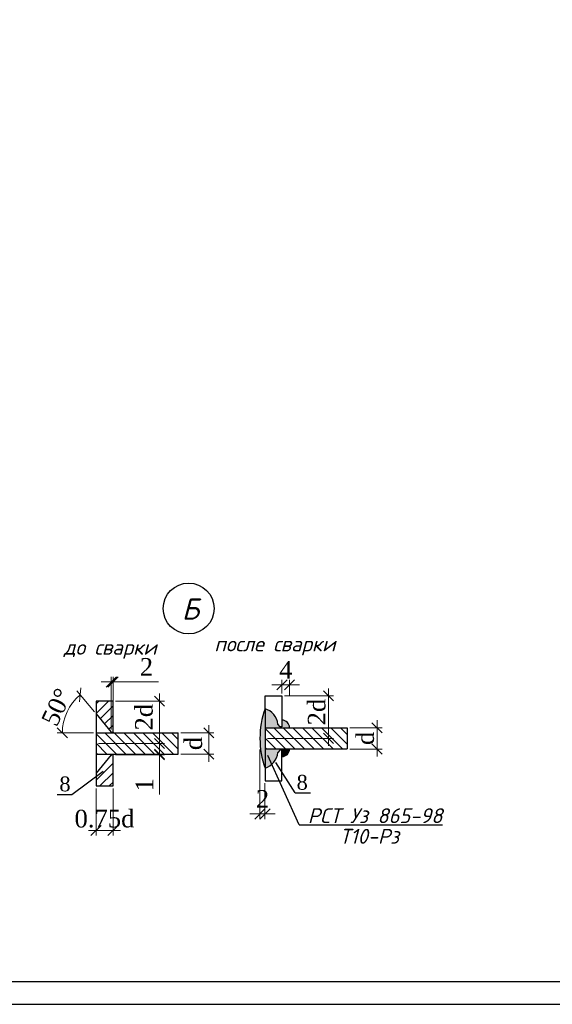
# Model space of a CAD drawing. Header units: millimetres. Extents: x -33345 to 4712671, y -3392 to 121473.
# Tile 633 of 656: x 3262838 to 3274459, y 44501 to 65981. Entities that reach past the tile are written whole.
import ezdxf

# ---------------------------------------------------------------- set-up
doc = ezdxf.new("R2010")
doc.units = ezdxf.units.MM
doc.layers.add('0.25', color=7, linetype='Continuous', lineweight=25)
doc.layers.add('ар-ра', color=117, linetype='Continuous', lineweight=30)
doc.layers.add('Лист', color=7, linetype='Continuous')
doc.layers.add('размеры КЖ', color=7, linetype='Continuous')
doc.styles.add('_text', font='isocpeui.ttf')
doc.styles.add('SHahzod', font='times.ttf')
doc.dimstyles.new('SHOH 100', dxfattribs={"dimtxt": 500, "dimasz": 200, "dimexe": 100, "dimexo": 50, "dimgap": 125, "dimtad": 1, "dimdec": 0, "dimtxsty": 'SHahzod', "dimblk": 'OBLIQUE', "dimcen": 200, "dimdle": 150, "dimadec": 0, "dimazin": 0, "dimtfac": 1, "dimtdec": 0, "dimtmove": 0, "dimatfit": 3, "dimfxl": 100, "dimlwd": 9, "dimlwe": 9, "dimarcsym": 0})
doc.dimstyles.new('SHOH 50', dxfattribs={"dimtxt": 350, "dimasz": 200, "dimexe": 100, "dimexo": 50, "dimgap": 125, "dimtad": 1, "dimdec": 0, "dimlfac": 0.5, "dimtxsty": 'SHahzod', "dimblk": 'OBLIQUE', "dimcen": 200, "dimdle": 150, "dimadec": 0, "dimazin": 0, "dimtfac": 1, "dimtdec": 0, "dimtmove": 0, "dimatfit": 3, "dimfxl": 100, "dimlwd": 9, "dimlwe": 9, "dimarcsym": 0})
pattern_1 = [(225, (-44411857.44, 25045330.47), (94.5621, -94.5621), [])]

# ---------------------------------------------------------------- blocks, each defined once
blk = doc.blocks.new('*U328')
at = {"layer": '0.25', "color": 5, "linetype": 'Continuous', "lineweight": 25, "ltscale": 100}
blk.add_lwpolyline([(-59400, 0), (0, 0), (0, 42000), (-59400, 42000), (-59400, 0)], dxfattribs=at)
at = {"layer": '0.25', "color": 7, "linetype": 'Continuous', "lineweight": 30, "ltscale": 100}
blk.add_lwpolyline([(-57400, 500), (-500, 500), (-500, 41500), (-57400, 41500), (-57400, 500)], dxfattribs=at)
blk = doc.blocks.new('_Oblique')
at = {"color": 0, "linetype": 'ByBlock', "lineweight": -2}
blk.add_line((-0.5, -0.5), (0.5, 0.5), dxfattribs=at)
blk = doc.blocks.new('*D316')
at = {"layer": 'Defpoints', "color": 0, "lineweight": 30, "transparency": 16777216}
for p in [(-44382287, 24818378), (-44381363, 24818378), (-44382624, 24817536)]:
    blk.add_point(p, dxfattribs=at)
at = {"layer": 'размеры КЖ', "color": 0, "lineweight": 9, "transparency": 16777216}
for p, q in [((-44381363, 24817386), (-44381363, 24818528)), ((-44382237, 24818378), (-44381263, 24818378)), ((-44382574, 24817536), (-44381263, 24817536))]:
    blk.add_line(p, q, dxfattribs=at)
at = {"layer": 'размеры КЖ', "color": 0, "lineweight": 9, "transparency": 16777216, "xscale": 200, "yscale": 200, "zscale": 200}
for p, rotation in [((-44381363, 24818378), 90), ((-44381363, 24817536), 270)]:
    blk.add_blockref('_Oblique', p, dxfattribs=dict(at, rotation=rotation))
at = {"layer": 'размеры КЖ', "color": 0, "transparency": 16777216, "insert": (-44381671, 24818058), "char_height": 350, "attachment_point": 5, "rotation": 90, "style": 'SHahzod'}
blk.add_mtext('2d', dxfattribs=at)
blk = doc.blocks.new('*D317')
at = {"layer": 'Defpoints', "color": 0, "lineweight": 30, "transparency": 16777216}
for p in [(-44382285, 24817325), (-44382285, 24817309), (-44381363, 24817309)]:
    blk.add_point(p, dxfattribs=at)
at = {"layer": 'размеры КЖ', "color": 0, "lineweight": 9, "transparency": 16777216}
for p, q in [((-44381363, 24817325), (-44381363, 24817525)), ((-44382235, 24817325), (-44381263, 24817325)), ((-44382235, 24817309), (-44381263, 24817309)), ((-44381363, 24817325), (-44381363, 24817309)), ((-44381363, 24817309), (-44381363, 24816524))]:
    blk.add_line(p, q, dxfattribs=at)
at = {"layer": 'размеры КЖ', "color": 0, "lineweight": 9, "transparency": 16777216, "xscale": 200, "yscale": 200, "zscale": 200}
for p, rotation in [((-44381363, 24817325), 270), ((-44381363, 24817309), 90)]:
    blk.add_blockref('_Oblique', p, dxfattribs=dict(at, rotation=rotation))
at = {"layer": 'размеры КЖ', "color": 0, "transparency": 16777216, "insert": (-44381663, 24816716), "char_height": 350, "attachment_point": 5, "rotation": 90, "style": 'SHahzod'}
blk.add_mtext('1', dxfattribs=at)
blk = doc.blocks.new('*D318')
at = {"color": 0, "lineweight": 9, "transparency": 16777216}
for p, q in [((-44382656, 24818163), (-44383004, 24818578)), ((-44382674, 24817747), (-44383392, 24817747))]:
    blk.add_line(p, q, dxfattribs=at)
blk.add_arc((-44382307, 24817747), 985, 130, 180, dxfattribs=at)
at = {"layer": 'Defpoints', "color": 0, "lineweight": 30, "transparency": 16777216}
for p in [(-44383130, 24818288), (-44382624, 24818125), (-44382624, 24817747), (-44382321, 24817763), (-44380993, 24817747)]:
    blk.add_point(p, dxfattribs=at)
at = {"color": 0, "lineweight": 9, "transparency": 16777216, "xscale": 200, "yscale": 200, "zscale": 200}
for p, rotation in [((-44382940, 24818501), 39.9999999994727), ((-44383292, 24817747), 270.0000000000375)]:
    blk.add_blockref('_Oblique', p, dxfattribs=dict(at, rotation=rotation))
at = {"color": 0, "transparency": 16777216, "insert": (-44383406, 24818259), "char_height": 350, "attachment_point": 5, "rotation": 65, "style": 'SHahzod'}
blk.add_mtext('50°', dxfattribs=at)
blk = doc.blocks.new('*D319')
at = {"color": 0, "lineweight": 9, "transparency": 16777216}
for p, q in [((-44382624, 24816644), (-44382624, 24815709)), ((-44382287, 24816644), (-44382287, 24815709)), ((-44382137, 24815809), (-44382774, 24815809))]:
    blk.add_line(p, q, dxfattribs=at)
at = {"layer": 'Defpoints', "color": 0, "lineweight": 30, "transparency": 16777216}
for p in [(-44382624, 24816694), (-44382287, 24816694), (-44382624, 24815809)]:
    blk.add_point(p, dxfattribs=at)
at = {"color": 0, "lineweight": 9, "transparency": 16777216, "xscale": 200, "yscale": 200, "zscale": 200, "rotation": 180}
blk.add_blockref('_Oblique', (-44382624, 24815809), dxfattribs=at)
at = {"color": 0, "lineweight": 9, "transparency": 16777216, "xscale": 200, "yscale": 200, "zscale": 200}
blk.add_blockref('_Oblique', (-44382287, 24815809), dxfattribs=at)
at = {"color": 0, "transparency": 16777216, "insert": (-44382456, 24816042), "char_height": 350, "attachment_point": 5, "style": 'SHahzod'}
blk.add_mtext('0.75d', dxfattribs=at)
blk = doc.blocks.new('*D320')
at = {"color": 0, "lineweight": 9, "transparency": 16777216}
for p, q in [((-44380383, 24817175), (-44380383, 24817897)), ((-44380943, 24817747), (-44380283, 24817747)), ((-44380943, 24817325), (-44380283, 24817325))]:
    blk.add_line(p, q, dxfattribs=at)
at = {"layer": 'Defpoints', "color": 0, "lineweight": 30, "transparency": 16777216}
for p in [(-44380993, 24817747), (-44380383, 24817747), (-44380993, 24817325)]:
    blk.add_point(p, dxfattribs=at)
at = {"color": 0, "lineweight": 9, "transparency": 16777216, "xscale": 200, "yscale": 200, "zscale": 200}
for p, rotation in [((-44380383, 24817747), 90), ((-44380383, 24817325), 270)]:
    blk.add_blockref('_Oblique', p, dxfattribs=dict(at, rotation=rotation))
at = {"color": 0, "transparency": 16777216, "insert": (-44380691, 24817536), "char_height": 350, "attachment_point": 5, "rotation": 90, "style": 'SHahzod'}
blk.add_mtext('d', dxfattribs=at)
blk = doc.blocks.new('*D321')
at = {"color": 0, "lineweight": 9, "transparency": 16777216}
for p, q in [((-44382321, 24817813), (-44382321, 24818857)), ((-44382287, 24817813), (-44382287, 24818857)), ((-44382321, 24818757), (-44382521, 24818757)), ((-44382321, 24818757), (-44382287, 24818757)), ((-44382287, 24818757), (-44381386, 24818757))]:
    blk.add_line(p, q, dxfattribs=at)
at = {"layer": 'Defpoints', "color": 0, "lineweight": 30, "transparency": 16777216}
for p in [(-44382287, 24818757), (-44382321, 24817763), (-44382287, 24817763)]:
    blk.add_point(p, dxfattribs=at)
at = {"color": 0, "lineweight": 9, "transparency": 16777216, "xscale": 200, "yscale": 200, "zscale": 200}
blk.add_blockref('_Oblique', (-44382321, 24818757), dxfattribs=at)
at = {"color": 0, "lineweight": 9, "transparency": 16777216, "xscale": 200, "yscale": 200, "zscale": 200, "rotation": 180}
blk.add_blockref('_Oblique', (-44382287, 24818757), dxfattribs=at)
at = {"color": 0, "transparency": 16777216, "insert": (-44381624, 24819057), "char_height": 350, "attachment_point": 5, "style": 'SHahzod'}
blk.add_mtext('2', dxfattribs=at)
blk = doc.blocks.new('*D322')
at = {"color": 0, "lineweight": 9, "transparency": 16777216}
for p, q in [((-44378884, 24818480), (-44377910, 24818480)), ((-44378010, 24817488), (-44378010, 24818630)), ((-44379221, 24817638), (-44377910, 24817638))]:
    blk.add_line(p, q, dxfattribs=at)
at = {"layer": 'Defpoints', "color": 0, "lineweight": 30, "transparency": 16777216}
for p in [(-44378934, 24818480), (-44378010, 24818480), (-44379271, 24817638)]:
    blk.add_point(p, dxfattribs=at)
at = {"color": 0, "lineweight": 9, "transparency": 16777216, "xscale": 200, "yscale": 200, "zscale": 200}
for p, rotation in [((-44378010, 24818480), 90), ((-44378010, 24817638), 270)]:
    blk.add_blockref('_Oblique', p, dxfattribs=dict(at, rotation=rotation))
at = {"color": 0, "transparency": 16777216, "insert": (-44378243, 24818160), "char_height": 350, "attachment_point": 5, "rotation": 90, "style": 'SHahzod'}
blk.add_mtext('2d', dxfattribs=at)
blk = doc.blocks.new('*D323')
at = {"color": 0, "lineweight": 9, "transparency": 16777216}
for p, q in [((-44379372, 24817419), (-44379372, 24816038)), ((-44379271, 24816746), (-44379271, 24816038)), ((-44379372, 24816138), (-44379572, 24816138)), ((-44379271, 24816138), (-44379372, 24816138)), ((-44379271, 24816138), (-44379071, 24816138))]:
    blk.add_line(p, q, dxfattribs=at)
at = {"layer": 'Defpoints', "color": 0, "lineweight": 30, "transparency": 16777216}
for p in [(-44379372, 24817469), (-44379271, 24816796), (-44379372, 24816138)]:
    blk.add_point(p, dxfattribs=at)
at = {"color": 0, "lineweight": 9, "transparency": 16777216, "xscale": 200, "yscale": 200, "zscale": 200}
blk.add_blockref('_Oblique', (-44379372, 24816138), dxfattribs=at)
at = {"color": 0, "lineweight": 9, "transparency": 16777216, "xscale": 200, "yscale": 200, "zscale": 200, "rotation": 180}
blk.add_blockref('_Oblique', (-44379271, 24816138), dxfattribs=at)
at = {"color": 0, "transparency": 16777216, "insert": (-44379321, 24816438), "char_height": 350, "attachment_point": 5, "style": 'SHahzod'}
blk.add_mtext('2', dxfattribs=at)
blk = doc.blocks.new('*D324')
at = {"color": 0, "lineweight": 9, "transparency": 16777216}
for p, q in [((-44378934, 24818699), (-44379134, 24818699)), ((-44378934, 24818530), (-44378934, 24818799)), ((-44378783, 24818699), (-44378934, 24818699)), ((-44378783, 24818479), (-44378783, 24818799)), ((-44378783, 24818699), (-44378583, 24818699))]:
    blk.add_line(p, q, dxfattribs=at)
at = {"layer": 'Defpoints', "color": 0, "lineweight": 30, "transparency": 16777216}
for p in [(-44378934, 24818699), (-44378934, 24818480), (-44378783, 24818429)]:
    blk.add_point(p, dxfattribs=at)
at = {"color": 0, "lineweight": 9, "transparency": 16777216, "xscale": 200, "yscale": 200, "zscale": 200}
blk.add_blockref('_Oblique', (-44378934, 24818699), dxfattribs=at)
at = {"color": 0, "lineweight": 9, "transparency": 16777216, "xscale": 200, "yscale": 200, "zscale": 200, "rotation": 180}
blk.add_blockref('_Oblique', (-44378783, 24818699), dxfattribs=at)
at = {"color": 0, "transparency": 16777216, "insert": (-44378858, 24818999), "char_height": 350, "attachment_point": 5, "style": 'SHahzod'}
blk.add_mtext('4', dxfattribs=at)
blk = doc.blocks.new('*D325')
at = {"color": 0, "lineweight": 9, "transparency": 16777216}
for p, q in [((-44377048, 24817277), (-44377048, 24817999)), ((-44377589, 24817849), (-44376948, 24817849)), ((-44377589, 24817427), (-44376948, 24817427))]:
    blk.add_line(p, q, dxfattribs=at)
at = {"layer": 'Defpoints', "color": 0, "lineweight": 30, "transparency": 16777216}
for p in [(-44377639, 24817849), (-44377048, 24817849), (-44377639, 24817427)]:
    blk.add_point(p, dxfattribs=at)
at = {"color": 0, "lineweight": 9, "transparency": 16777216, "xscale": 200, "yscale": 200, "zscale": 200}
for p, rotation in [((-44377048, 24817849), 90), ((-44377048, 24817427), 270)]:
    blk.add_blockref('_Oblique', p, dxfattribs=dict(at, rotation=rotation))
at = {"color": 0, "transparency": 16777216, "insert": (-44377281, 24817638), "char_height": 350, "attachment_point": 5, "rotation": 90, "style": 'SHahzod'}
blk.add_mtext('d', dxfattribs=at)
blk = doc.blocks.new('ERE')
at = {"layer": 'размеры КЖ'}
h = blk.add_hatch(dxfattribs=at)
h.set_pattern_fill('ANSI31', color=256, scale=42.12, angle=180, style=0)
h.set_pattern_definition(pattern_1)
h.paths.add_polyline_path([(-44382320.8, 24817763.4), (-44382287.1, 24817763.4), (-44382287.1, 24818378.4), (-44382624.1, 24818378.4), (-44382624.1, 24818124.9)])
h = blk.add_hatch(color=256, dxfattribs=at)
h.paths.add_polyline_path([(-44379270.5, 24817049.1), (-44379270.5, 24818226.9, 0.170938)])
h.paths.add_polyline_path([(-44379270.5, 24817427.4), (-44379270.5, 24817049.1, 0.2920652), (-44379014.4, 24817354.4), (-44378953.1, 24817427.4)])
h.paths.add_polyline_path([(-44378933.6, 24817999.1), (-44378933.6, 24817848.6), (-44378783, 24817848.6, 0.4142136)])
h.paths.add_polyline_path([(-44379270.5, 24818226.9), (-44379270.5, 24817848.6), (-44378953.1, 24817848.6), (-44379014.4, 24817921.6, 0.2920652)])
h = blk.add_hatch(dxfattribs=at)
h.set_pattern_fill('ANSI31', color=256, scale=42.12, angle=90, style=0)
h.set_pattern_definition([(135, (-44411857.44, 25045330.47), (-94.5621, -94.5621), [])])
h.paths.add_polyline_path([(-44382624.1, 24817746.6), (-44382624.1, 24817325.4), (-44380992.8, 24817325.4), (-44380992.8, 24817746.6)])
h = blk.add_hatch(dxfattribs=at)
h.set_pattern_fill('ANSI31', color=256, scale=42.12, angle=90, style=0)
h.set_pattern_definition([(135, (-44408503.9, 25045432.47), (-94.5621, -94.5621), [])])
h.paths.add_polyline_path([(-44379270.5, 24817848.6), (-44379270.5, 24817427.4), (-44377639.3, 24817427.4), (-44377639.3, 24817848.6)])
h = blk.add_hatch(dxfattribs=at)
h.set_pattern_fill('ANSI31', color=256, scale=42.12, angle=180, style=0)
h.set_pattern_definition(pattern_1)
h.paths.add_polyline_path([(-44382287.1, 24816693.6), (-44382287.1, 24817308.5), (-44382320.8, 24817308.5), (-44382624.1, 24816947.1), (-44382624.1, 24816693.6)])
blk.add_hatch(color=256, dxfattribs=at).paths.add_polyline_path([(-44378933.6, 24817427.4), (-44378933.6, 24817276.8, 0.4142136), (-44378783, 24817427.4)])
for p, q in [((-44380992.8, 24817325.4), (-44380992.8, 24817746.6)), ((-44378594.2, 24815920.7), (-44379214.6, 24817300.7)), ((-44378671.1, 24816555.5), (-44378370.1, 24816555.5))]:
    blk.add_line(p, q)
at = {"layer": 'ар-ра', "color": 5}
for points in [[(-44379270.5, 24818226.9), (-44379270.5, 24818480.4), (-44378933.6, 24818480.4), (-44378933.6, 24817865.4), (-44378967.3, 24817865.4)], [(-44382320.8, 24817763.4), (-44382287.1, 24817763.4), (-44382287.1, 24818378.4), (-44382624.1, 24818378.4), (-44382624.1, 24818124.9), (-44382320.8, 24817763.4)], [(-44378967.3, 24817865.4), (-44379014.4, 24817921.6)], [(-44382320.8, 24817308.5), (-44382624.1, 24816947.1), (-44382624.1, 24816693.6), (-44382287.1, 24816693.6), (-44382287.1, 24817308.5), (-44382320.8, 24817308.5)], [(-44379270.5, 24817049.1), (-44379270.5, 24816795.6), (-44378933.6, 24816795.6), (-44378933.6, 24817410.5), (-44378967.3, 24817410.5)], [(-44378967.3, 24817410.5), (-44379014.4, 24817354.4)]]:
    blk.add_lwpolyline(points, dxfattribs=at)
at = {"layer": 'размеры КЖ'}
for p, q in [((-44382624.1, 24817746.6), (-44380992.8, 24817746.6)), ((-44379270.5, 24817848.6), (-44377639.3, 24817848.6)), ((-44377639.3, 24817848.6), (-44377639.3, 24817427.4)), ((-44382624.1, 24817325.4), (-44380992.8, 24817325.4)), ((-44379270.5, 24817427.4), (-44377639.3, 24817427.4)), ((-44378671.1, 24816555.5), (-44379055.2, 24817158.6)), ((-44383106.1, 24816523.8), (-44382480.9, 24816988.4)), ((-44383394.5, 24816523.8), (-44383106.1, 24816523.8)), ((-44378594.2, 24815920.7), (-44375750.1, 24815920.7))]:
    blk.add_line(p, q, dxfattribs=at)
for points in [[(-44382624.1, 24818124.9), (-44382624.1, 24816947.1)], [(-44379270.5, 24818226.9), (-44379270.5, 24817049.1)], [(-44382287.1, 24817763.4), (-44382287.1, 24817746.6)], [(-44382287.1, 24817308.5), (-44382287.1, 24817325.4)]]:
    blk.add_lwpolyline(points, dxfattribs=at)
blk.add_circle((-44380786.6, 24820214.8), 505.4, dxfattribs=at)
for centre, radius, start, end in [((-44377598.4, 24817638), 1772.8, 160.59946, 199.40054), ((-44379381.5, 24817873.7), 370.2, 7.43751, 72.56249), ((-44378933.6, 24817848.6), 150.5, 0, 90), ((-44379381.5, 24817402.3), 370.2, 287.43751, 352.56249), ((-44378933.6, 24817427.4), 150.5, 270, 0)]:
    blk.add_arc(centre, radius, start, end, dxfattribs=at)
at = {"color": 177, "true_color": 0x293189, "style": '_text'}
for s, p in [('до сварки', (-44383265.1, 24819297.5)), ('после сварки', (-44380276, 24819364.6)), ('Т10-Рз', (-44377788.9, 24815547.4))]:
    blk.add_text(s, height=294.84, dxfattribs=at).set_placement(p)
at = {"style": 'SHahzod'}
for p in [(-44378644.2, 24816618.4), (-44383351.5, 24816586.7)]:
    blk.add_text('8', height=294.8, dxfattribs=at).set_placement(p)
at = {"color": 177, "true_color": 0x293189, "attachment_point": 1, "style": '_text'}
for s, insert, char_height, width in [('Б', (-44380923.8, 24820414.7), 421.2, 335.045), ('РСТ Уз 865-98', (-44378420.8, 24816251.3), 294.84, 2928.599)]:
    blk.add_mtext(s, dxfattribs=dict(at, insert=insert, char_height=char_height, width=width))
for base, p1, p2, text, override, picture, middle in [((-44382287.1, 24818757.5), (-44382320.8, 24817763.4), (-44382287.1, 24817763.4), '2', {"dimfxl": 0.7}, '*D321', (-44381623.7, 24818757.5)), ((-44378933.6, 24818699.1), (-44378783, 24818429.5), (-44378933.6, 24818480.4), '4', {"dimfxl": 0.7}, '*D324', (-44378858.3, 24818699.1)), ((-44379371.8, 24816138.2), (-44379270.5, 24816795.6), (-44379371.8, 24817469.2), '2', {"dimfxl": 0.7}, '*D323', (-44379321.2, 24816138.2)), ((-44382624.1, 24815809.1), (-44382287.1, 24816693.6), (-44382624.1, 24816693.6), '0.75d', {"dimtxt": 300, "dimgap": 50, "dimfxl": 0.7}, '*D319', (-44382455.6, 24815809.1))]:
    dim = blk.add_linear_dim(base=base, p1=p1, p2=p2, text=text, dimstyle='SHOH 100', override=override)
    dim.commit()
    dim.dimension.update_dxf_attribs({"geometry": picture, "text_midpoint": middle, "dimtype": 128})
dim = blk.add_angular_dim_2l(base=(-44383129.8, 24818288), line1=((-44382624.1, 24818124.9), (-44382320.8, 24817763.4)), line2=((-44382624.1, 24817746.6), (-44380992.8, 24817746.6)), dimstyle='SHOH 100', override={"dimtxt": 300, "dimgap": 50, "dimfxl": 0.7})
dim.commit()
dim.dimension.update_dxf_attribs({"geometry": '*D318', "text_midpoint": (-44383406.3, 24818259.3)})
for base, p1, p2, text, override, picture, middle in [((-44378009.7, 24818480.4), (-44379270.5, 24817638), (-44378933.6, 24818480.4), '2d', {"dimtxt": 300, "dimgap": 50, "dimfxl": 0.7}, '*D322', (-44378009.7, 24818160.5)), ((-44380383.3, 24817746.6), (-44380992.8, 24817325.4), (-44380992.8, 24817746.6), 'd', {"dimfxl": 0.7}, '*D320', (-44380383.3, 24817536)), ((-44377048.3, 24817848.6), (-44377639.3, 24817427.4), (-44377639.3, 24817848.6), 'd', {"dimtxt": 300, "dimgap": 50, "dimfxl": 0.7}, '*D325', (-44377048.3, 24817638))]:
    dim = blk.add_linear_dim(base=base, p1=p1, p2=p2, angle=90, text=text, dimstyle='SHOH 100', override=override)
    dim.commit()
    dim.dimension.update_dxf_attribs({"geometry": picture, "text_midpoint": middle, "dimtype": 128})
at = {"layer": 'размеры КЖ'}
dim = blk.add_linear_dim(base=(-44381363.2, 24818378.4), p1=(-44382624.1, 24817536), p2=(-44382287.1, 24818378.4), angle=90, text='2d', dimstyle='SHOH 50', dxfattribs=at)
dim.commit()
dim.dimension.update_dxf_attribs({"geometry": '*D316', "text_midpoint": (-44381363.2, 24818058.5), "dimtype": 128})
dim = blk.add_linear_dim(base=(-44381363.2, 24817308.5), p1=(-44382285.4, 24817325.4), p2=(-44382285.4, 24817308.5), angle=90, text='1', dimstyle='SHOH 50', dxfattribs=at)
dim.commit()
dim.dimension.update_dxf_attribs({"geometry": '*D317', "text_midpoint": (-44381663.2, 24816716.2)})

msp = doc.modelspace()

# ---------------------------------------------------------------- block references
at = {"color": 177, "lineweight": 30, "true_color": 0x293189, "xscale": 1.099541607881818, "yscale": 1.099541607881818, "zscale": 1.099541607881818}
msp.add_blockref('ERE', (52065045.01, -27237722.623), dxfattribs=at)
at = {"layer": 'Лист', "ltscale": 100, "transparency": 33554687}
msp.add_blockref('*U328', (3294252.538, 44501.326, 1359241.5), dxfattribs=at)

doc.saveas('drawing.dxf')
